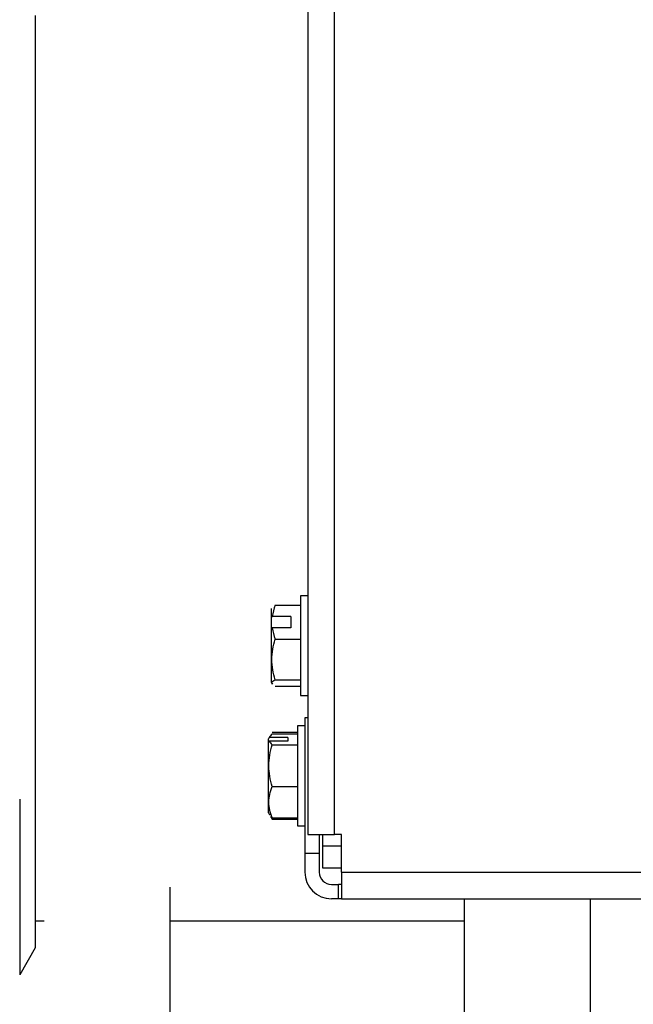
# Model space of a CAD drawing. Header units: inches. Extents: x 170 to 284, y 215 to 248.
# Tile 924 of 1056: x 226.8544 to 226.9408, y 245.1887 to 245.3271. Entities that reach past the tile are written whole.
import ezdxf

# ---------------------------------------------------------------- set-up
doc = ezdxf.new("R2010")
doc.units = ezdxf.units.IN
doc.header["$LTSCALE"] = 0.25
doc.header["$MEASUREMENT"] = 0
doc.layers.add('ANNOTATIONS', color=1, linetype='Continuous')
doc.layers.add('LH TOP OF HOOD', color=7, linetype='Continuous')
doc.styles.add('ARIAL', font='arial.ttf', dxfattribs={"height": 0.09375})
doc.dimstyles.new('STANDARD$0', dxfattribs={"dimtxt": 0.09375, "dimasz": 0.09375, "dimexe": 0.03125, "dimexo": 0.046875, "dimgap": 0.09, "dimtad": 0, "dimtih": 1, "dimtoh": 1, "dimdec": 4, "dimzin": 0, "dimdsep": 46, "dimtxsty": 'ARIAL', "dimcen": 0.09, "dimadec": 0, "dimazin": 0, "dimtfac": 1, "dimtdec": 4, "dimtofl": 0, "dimtmove": 0, "dimatfit": 1, "dimfxl": 1, "dimtolj": 1, "dimtzin": 0, "dimarcsym": 0})

# ---------------------------------------------------------------- blocks, each defined once
blk = doc.blocks.new('*D81')
at = {"layer": 'ANNOTATIONS', "color": 0, "lineweight": -2, "transparency": 16777216}
for p, q in [((226.77264, 245.3395), (226.77264, 245.831)), ((226.97101, 244.96994), (226.97101, 245.831)), ((226.67889, 245.79975), (226.58514, 245.79975)), ((227.06476, 245.79975), (227.15851, 245.79975))]:
    blk.add_line(p, q, dxfattribs=at)
at = {"layer": 'ANNOTATIONS', "color": 0, "transparency": 16777216}
for points in [[(226.67889, 245.81537), (226.67889, 245.78412), (226.77264, 245.79975)], [(227.06476, 245.81537), (227.06476, 245.78412), (226.97101, 245.79975)]]:
    blk.add_solid(points, dxfattribs=at)
at = {"layer": 'defpoints', "color": 0, "transparency": 16777216}
for p in [(226.77264, 245.79975), (226.77264, 245.29263), (226.97101, 244.92306)]:
    blk.add_point(p, dxfattribs=at)
at = {"layer": 'ANNOTATIONS', "color": 0, "transparency": 16777216, "insert": (227.30238, 245.79975), "char_height": 0.09375, "attachment_point": 5, "style": 'ARIAL'}
blk.add_mtext('\\A1;5"', dxfattribs=at)

msp = doc.modelspace()

# ---------------------------------------------------------------- linework, layer by layer
at = {"layer": 'LH TOP OF HOOD'}
for p, q in [((226.89499, 245.47604), (226.89499, 245.21254)), ((226.89872, 245.21254), (226.89872, 245.47604)), ((226.85663, 245.32775), (226.85663, 245.20036)), ((226.89499, 245.24612), (226.89394, 245.24612)), ((226.89394, 245.24612), (226.89394, 245.24346)), ((226.88987, 245.24307), (226.88987, 245.24431)), ((226.89038, 245.24479), (226.89394, 245.24479)), ((226.88987, 245.24147), (226.88987, 245.24307)), ((226.89259, 245.24319), (226.88998, 245.24319)), ((226.89259, 245.24319), (226.89259, 245.2416)), ((226.89394, 245.24346), (226.89394, 245.23209)), ((226.88987, 245.2339), (226.88987, 245.24147)), ((226.89259, 245.2416), (226.88998, 245.2416)), ((226.89038, 245.24), (226.89394, 245.24)), ((226.88987, 245.2339), (226.88998, 245.2337)), ((226.89038, 245.23431), (226.89394, 245.23431)), ((226.89038, 245.23342), (226.89394, 245.23342)), ((226.89394, 245.23209), (226.89499, 245.23209)), ((226.89457, 245.22893), (226.89457, 245.20986)), ((226.89499, 245.22893), (226.89457, 245.22893)), ((226.89457, 245.22781), (226.89352, 245.22781)), ((226.89352, 245.22781), (226.89352, 245.21377)), ((226.8896, 245.22627), (226.88945, 245.226)), ((226.88945, 245.22599), (226.88945, 245.226)), ((226.88945, 245.22548), (226.88945, 245.22599)), ((226.89216, 245.22618), (226.88956, 245.22618)), ((226.89216, 245.22567), (226.88956, 245.22567)), ((226.88996, 245.22691), (226.89352, 245.22691)), ((226.88996, 245.22669), (226.89352, 245.22669)), ((226.89216, 245.22618), (226.89216, 245.22567)), ((226.88945, 245.21559), (226.88945, 245.22548)), ((226.88996, 245.22516), (226.89352, 245.22516)), ((226.88996, 245.21927), (226.89352, 245.21927)), ((226.85445, 245.21751), (226.85445, 245.19278)), ((226.88945, 245.21559), (226.8896, 245.21531)), ((226.88956, 245.21541), (226.88962, 245.21532)), ((226.88974, 245.21508), (226.88996, 245.21468)), ((226.88996, 245.21468), (226.88987, 245.21502)), ((226.88996, 245.2149), (226.89352, 245.2149)), ((226.88996, 245.21468), (226.89352, 245.21468)), ((226.85663, 245.21371), (226.85663, 245.19658)), ((226.89352, 245.21377), (226.89457, 245.21377)), ((226.89499, 245.21254), (226.89872, 245.21254)), ((226.8966, 245.21254), (226.8966, 245.20986)), ((226.89703, 245.21254), (226.89703, 245.21091)), ((226.89974, 245.21254), (226.89872, 245.21254)), ((226.89974, 245.20723), (226.89974, 245.21254)), ((226.89974, 245.21091), (226.89703, 245.21091)), ((226.89703, 245.21091), (226.89703, 245.20786)), ((226.8966, 245.20986), (226.89457, 245.20986)), ((226.89457, 245.20986), (226.89457, 245.20723)), ((226.8966, 245.20986), (226.8966, 245.20723)), ((226.89703, 245.20786), (226.89974, 245.20786)), ((226.89974, 245.20723), (227.15406, 245.20723)), ((226.89974, 245.20723), (226.89974, 245.2035)), ((226.87556, 245.20514), (226.87556, 245.17327)), ((226.8983, 245.20553), (226.89932, 245.20553)), ((226.89974, 245.20553), (226.89932, 245.20553)), ((226.89932, 245.2035), (226.89932, 245.20553)), ((226.89932, 245.2035), (226.8983, 245.2035)), ((226.89974, 245.2035), (226.89932, 245.2035)), ((226.89974, 245.2035), (227.15406, 245.2035)), ((226.91703, 245.17917), (226.91703, 245.2035)), ((226.93474, 245.14038), (226.93474, 245.2035)), ((226.85789, 245.20036), (226.85663, 245.20036)), ((226.91703, 245.20036), (226.87556, 245.20036)), ((226.85663, 245.19658), (226.85445, 245.19278))]:
    msp.add_line(p, q, dxfattribs=at)
for radius in [0.00373, 0.0017]:
    msp.add_arc((226.8983, 245.20723), radius, 180, 270, dxfattribs=at)
for points in [[(226.89038, 245.24479), (226.8902, 245.24427), (226.89005, 245.24373), (226.88998, 245.24319)], [(226.88998, 245.24319), (226.88995, 245.24315), (226.88991, 245.24311), (226.88987, 245.24307)], [(226.88987, 245.24147), (226.88991, 245.24152), (226.88995, 245.24156), (226.88998, 245.2416)], [(226.88998, 245.2416), (226.89005, 245.24105), (226.8902, 245.24052), (226.89038, 245.24)], [(226.88956, 245.22618), (226.88952, 245.22612), (226.88949, 245.22605), (226.88945, 245.22599)], [(226.88945, 245.22548), (226.88949, 245.22555), (226.88952, 245.22561), (226.88956, 245.22567)], [(226.88996, 245.22669), (226.88977, 245.22652), (226.88963, 245.22635), (226.88956, 245.22618)], [(226.88956, 245.22567), (226.88963, 245.2255), (226.88977, 245.22533), (226.88996, 245.22516)]]:
    msp.add_open_spline(points, degree=3, dxfattribs=at)
for points, knots in [([(226.89038, 245.23431), (226.8901, 245.23524), (226.88993, 245.23618), (226.88993, 245.23763), (226.88997, 245.23811), (226.89013, 245.23906), (226.89024, 245.23953), (226.89038, 245.24)], [0, 0, 0, 0, 0.5, 0.5, 0.75, 0.75, 1, 1, 1, 1]), ([(226.89007, 245.23375), (226.89001, 245.2338), (226.88978, 245.23398), (226.89013, 245.23417), (226.89038, 245.23431)], [0, 0, 0, 0, 0.254683, 1, 1, 1, 1]), ([(226.88996, 245.21927), (226.88968, 245.22024), (226.8895, 245.22121), (226.8895, 245.22271), (226.88955, 245.22321), (226.8897, 245.2242), (226.88982, 245.22468), (226.88996, 245.22516)], [0, 0, 0, 0, 0.5, 0.5, 0.75, 0.75, 1, 1, 1, 1]), ([(226.88996, 245.2149), (226.88968, 245.21562), (226.8895, 245.21634), (226.8895, 245.21745), (226.88955, 245.21782), (226.8897, 245.21855), (226.88982, 245.21891), (226.88996, 245.21927)], [0, 0, 0, 0, 0.5, 0.5, 0.75, 0.75, 1, 1, 1, 1])]:
    msp.add_open_spline(points, degree=3, knots=knots, dxfattribs=at)

# ---------------------------------------------------------------- dimensions: what is measured, and where the dimension line sits
at = {"layer": 'ANNOTATIONS'}
dim = msp.add_linear_dim(base=(226.77264, 245.79975), p1=(226.97101, 244.92306), p2=(226.77264, 245.29263), angle=180, text='5"', dimstyle='STANDARD$0', dxfattribs=at)
dim.commit()
dim.dimension.update_dxf_attribs({"geometry": '*D81', "text_midpoint": (227.30238, 245.79975), "dimtype": 160})

doc.saveas('drawing.dxf')
